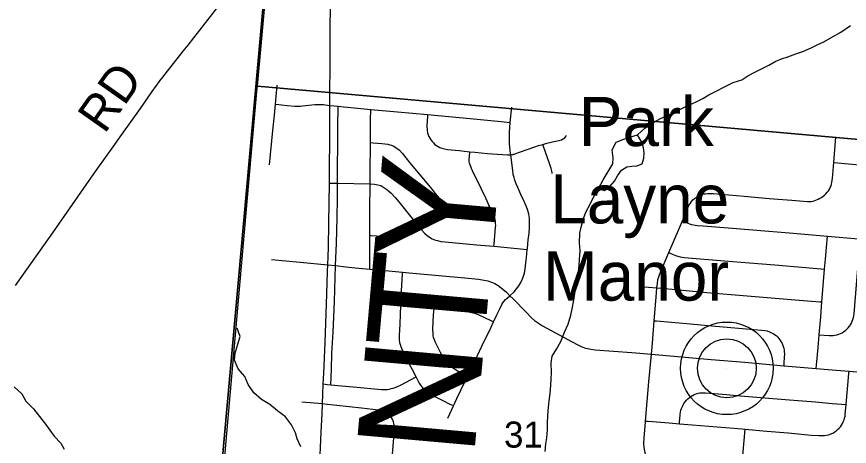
# Model space of a CAD drawing. Extents: x 0 to 1134, y 0 to 440.
# Drawn here: x 834.135 to 835.473, y 360.468 to 361.159 of the extents above; entities that cross this region are included whole.
import ezdxf

# ---------------------------------------------------------------- set-up
doc = ezdxf.new("R2010")
doc.units = 0
for name, color, linetype in [('GM_X_County_Road', 7, 'Continuous'), ('GM_X_County_Road_Text', 7, 'Continuous'), ('GM_X_County_Text', 7, 'Continuous'), ('GM_X_Minor_Lake', 7, 'Continuous'), ('GM_X_Minor_River', 7, 'Continuous'), ('GM_X_Section', 7, 'Continuous'), ('GM_X_Section_Text', 7, 'Continuous'), ('GM_X_State_Route', 7, 'Continuous'), ('GM_X_Township', 7, 'Continuous'), ('GM_X_Township_Road', 7, 'Continuous'), ('GM_X_Unincorporated', 7, 'Continuous'), ('GM_X_Unincorporated_Location', 7, 'Continuous'), ('GM_X_Unincorporated_Text', 7, 'Continuous'), ('SH_Cut_Line', 7, 'Continuous')]:
    doc.layers.add(name, color=color, linetype=linetype)

msp = doc.modelspace()

# ---------------------------------------------------------------- linework, layer by layer
at = {"layer": 'GM_X_County_Road'}
msp.add_lwpolyline([(834.133, 360.7264), (834.194, 360.813), (834.2466, 360.8882), (834.2655, 360.9151), (834.29, 360.9495), (834.304, 360.9693), (834.3339, 361.0113), (834.3481, 361.0316), (834.3527, 361.0382), (834.3597, 361.048), (834.363, 361.0525), (834.3653, 361.0555), (834.3701, 361.0617), (834.3773, 361.071), (834.4025, 361.1033), (834.4104, 361.1129), (834.4197, 361.1246), (834.4258, 361.1324), (834.4368, 361.1466), (834.4427, 361.1542), (834.4538, 361.1686), (834.4949, 361.2209), (834.5404, 361.2785)], dxfattribs=at)
at = {"layer": 'GM_X_Minor_Lake'}
for points in [[(835.07, 360.8823), (835.0798, 360.8792), (835.0882, 360.8855), (835.0955, 360.8945), (835.1006, 360.9028), (835.1068, 360.9122), (835.1155, 360.9174), (835.1235, 360.9185), (835.1315, 360.9191), (835.1399, 360.9224), (835.143, 360.9315), (835.1431, 360.9398), (835.1425, 360.9478), (835.1403, 360.9558), (835.1325, 360.9688)], [(835.07, 360.8823), (835.0774, 360.8967), (835.0928, 360.9223), (835.0937, 360.9317), (835.092, 360.9447), (835.0986, 360.9571), (835.1108, 360.9619), (835.1203, 360.9648), (835.1325, 360.9688)]]:
    msp.add_lwpolyline(points, dxfattribs=at)
at = {"layer": 'GM_X_Minor_River'}
for points in [[(835.0928, 360.9223), (835.0937, 360.9317), (835.092, 360.9447), (835.0986, 360.9571), (835.1108, 360.9619), (835.1203, 360.9648), (835.1325, 360.9688), (835.1444, 360.9793), (835.1574, 360.9879), (835.1696, 360.9953), (835.1829, 361.0012), (835.2051, 361.0119), (835.2161, 361.0171), (835.2257, 361.0215), (835.2375, 361.0271), (835.2474, 361.033), (835.2589, 361.039), (835.2715, 361.0453), (835.2864, 361.0527), (835.3001, 361.057), (835.31, 361.0638), (835.3214, 361.0693), (835.3318, 361.0749), (835.3436, 361.0808), (835.3539, 361.0864), (835.3638, 361.0908), (835.3741, 361.0941), (835.387, 361.0988), (835.3981, 361.1029), (835.4118, 361.1084), (835.4214, 361.1136), (835.432, 361.1184), (835.4458, 361.1262), (835.4595, 361.134), (835.4748, 361.1444)], [(834.9843, 360.4598), (834.9856, 360.4723), (834.9869, 360.4818), (834.9878, 360.4947), (834.9879, 360.5049), (834.9885, 360.5182), (834.9894, 360.5307), (834.9906, 360.541), (834.9923, 360.5531), (834.9932, 360.5664), (834.9941, 360.5766), (834.9946, 360.5865), (834.9941, 360.6024), (834.9953, 360.613), (835.0023, 360.6243), (835.0097, 360.6367), (835.0155, 360.6515), (835.0214, 360.6647), (835.0257, 360.6787), (835.0278, 360.6893), (835.0302, 360.7029), (835.0319, 360.7139), (835.0343, 360.7264), (835.0359, 360.7359), (835.038, 360.7487), (835.0389, 360.7586), (835.0394, 360.7685), (835.0403, 360.7825), (835.0397, 360.795), (835.0399, 360.8106), (835.0427, 360.8223), (835.0459, 360.8344), (835.0498, 360.8446), (835.0564, 360.8574), (835.0618, 360.8684), (835.07, 360.8823), (835.0774, 360.8967), (835.0928, 360.9223)], [(834.5916, 360.4675), (834.586, 360.4801), (834.5831, 360.4896), (834.5768, 360.5026), (834.5671, 360.5156), (834.5543, 360.5249), (834.542, 360.5353), (834.5284, 360.5434), (834.516, 360.5539), (834.5071, 360.5673), (834.5016, 360.5806), (834.4911, 360.5925), (834.4849, 360.6066), (834.4862, 360.618), (834.4897, 360.6305), (834.4944, 360.6448), (834.4896, 360.6583)], [(834.1312, 360.5637), (834.1431, 360.5524), (834.1496, 360.5408), (834.1619, 360.5283), (834.1719, 360.5159), (834.1811, 360.5039), (834.1881, 360.4942), (834.1954, 360.4845), (834.2058, 360.4733), (834.2116, 360.4636)]]:
    msp.add_lwpolyline(points, dxfattribs=at)
at = {"layer": 'GM_X_Section'}
for points in [[(834.6149, 362.0674), (835.6443, 361.9631), (835.5363, 360.9569), (834.5219, 361.0472), (834.6142, 362.0601)], [(834.521, 361.0385), (834.5219, 361.0472), (835.5363, 360.9569), (835.4522, 359.9439), (834.4332, 360.0368)]]:
    msp.add_lwpolyline(points, close=True, dxfattribs=at)
at = {"layer": 'GM_X_State_Route'}
for points in [[(834.6387, 361.094), (834.6389, 361.12), (834.6395, 361.1947), (834.6399, 361.2537), (834.6401, 361.2598), (834.6407, 361.2786), (834.642, 361.2971), (834.6424, 361.301), (834.6436, 361.3125), (834.6458, 361.3279), (834.6486, 361.3431), (834.6527, 361.3612), (834.6568, 361.378), (834.6589, 361.3866), (834.6615, 361.3954), (834.6658, 361.4068)], [(834.6215, 360.4288), (834.6215, 360.4298), (834.6243, 360.4907), (834.6259, 360.5201), (834.6265, 360.5369), (834.627, 360.5512), (834.6277, 360.5684), (834.6285, 360.5854), (834.6305, 360.6352), (834.6334, 360.7129), (834.6345, 360.7497), (834.6349, 360.7601), (834.6359, 360.787), (834.6369, 360.8275), (834.6376, 360.8911), (834.6376, 360.899), (834.6382, 360.9768), (834.6383, 361.0017), (834.6384, 361.016), (834.6384, 361.0235), (834.6387, 361.092), (834.6387, 361.094)]]:
    msp.add_lwpolyline(points, dxfattribs=at)
at = {"layer": 'GM_X_Township'}
msp.add_lwpolyline([(835.4925, 358.1988), (835.4448, 358.1585), (835.418, 358.1347), (835.3987, 358.0826), (835.3853, 358.0677), (835.3465, 358.0483), (835.3227, 358.023), (835.3063, 357.9976), (835.2735, 357.9649), (835.2085, 357.9575), (835.1838, 357.9415), (835.1657, 357.9387), (834.2504, 358.0272), (834.278, 358.3392), (834.3396, 358.9758), (834.3438, 359.02), (834.3448, 359.0281), (834.3462, 359.0437), (834.3527, 359.1244), (834.4188, 359.8449), (834.4289, 360.039), (834.5402, 361.279), (834.5417, 361.3013), (834.6028, 361.9945)], dxfattribs=at)
at = {"layer": 'GM_X_Township_Road'}
for p, q in [((834.551, 361.0179), (834.5537, 361.0486)), ((834.9283, 360.9888), (834.9305, 361.0131)), ((835.4479, 360.9242), (835.4511, 360.9654)), ((834.6507, 360.8911), (834.7029, 360.8901)), ((834.9019, 360.7896), (834.9555, 360.7844)), ((834.6349, 360.7601), (834.6476, 360.7588)), ((835.429, 360.7003), (835.4334, 360.7531)), ((835.1372, 360.7248), (835.1639, 360.7226)), ((834.5933, 360.5395), (834.6265, 360.5369)), ((835.3006, 360.441), (835.3055, 360.4956))]:
    msp.add_line(p, q, dxfattribs=at)
for points in [[(834.5414, 360.9208), (834.5469, 360.9758), (834.5493, 361.0003), (834.551, 361.0179)], [(834.551, 361.0179), (834.5565, 361.0174), (834.5604, 361.0171), (834.5695, 361.0162), (834.582, 361.015), (834.588, 361.0146), (834.5911, 361.0148), (834.5941, 361.0153), (834.6094, 361.0172), (834.614, 361.0176), (834.6189, 361.0176), (834.628, 361.0173), (834.6308, 361.0171), (834.6345, 361.0166), (834.6384, 361.016)], [(834.6384, 361.016), (834.6453, 361.0152), (834.6518, 361.0146)], [(834.6507, 360.8911), (834.6507, 360.9104), (834.6509, 360.9598), (834.6513, 360.9842), (834.6517, 361.0115), (834.6518, 361.0146)], [(834.6518, 361.0146), (834.6603, 361.0138), (834.6668, 361.0133), (834.7042, 361.0097)], [(834.7035, 360.9563), (834.7035, 360.9632), (834.7034, 360.9799), (834.7035, 360.9941), (834.7041, 361.0078), (834.7042, 361.0097)], [(834.7042, 361.0097), (834.7468, 361.0058), (834.7954, 361.0013)], [(834.7954, 361.0013), (834.7952, 360.9981), (834.7941, 360.9838), (834.7942, 360.9813), (834.7944, 360.9782), (834.7947, 360.9751), (834.7954, 360.9719), (834.7964, 360.9687), (834.7975, 360.966), (834.799, 360.9633), (834.8007, 360.9605), (834.8026, 360.9581), (834.8048, 360.9557), (834.8071, 360.9535), (834.8096, 360.9516), (834.8123, 360.9498), (834.8152, 360.9485), (834.8181, 360.9474), (834.8223, 360.9461), (834.8271, 360.9454), (834.846, 360.9434), (834.8631, 360.9417)], [(834.7954, 361.0013), (834.8639, 360.9948), (834.9135, 360.9903), (834.9283, 360.9888)], [(834.929, 360.9368), (834.9288, 360.9386), (834.9269, 360.9541), (834.9267, 360.9636), (834.9272, 360.9727), (834.9283, 360.9888)], [(834.9804, 360.9535), (834.9872, 360.9554), (835.0008, 360.9585), (835.0068, 360.9599), (835.0105, 360.961), (835.0133, 360.9624), (835.0159, 360.9642), (835.0176, 360.9661), (835.0188, 360.968)], [(834.7029, 360.8901), (834.7032, 360.9074), (834.7035, 360.9563)], [(834.7035, 360.9563), (834.7081, 360.956), (834.7218, 360.9549), (834.7313, 360.9536), (834.7346, 360.9529), (834.7373, 360.952), (834.7401, 360.951), (834.7427, 360.9497), (834.7451, 360.948), (834.748, 360.9459), (834.7502, 360.944), (834.7545, 360.9392), (834.7665, 360.9245), (834.7859, 360.9006), (834.7998, 360.8839), (834.8076, 360.8747), (834.8177, 360.8627), (834.8198, 360.8604), (834.822, 360.8583), (834.8244, 360.8562), (834.8269, 360.8545), (834.8297, 360.853), (834.8325, 360.8518), (834.8354, 360.8508), (834.8384, 360.8501), (834.8446, 360.8491), (834.8539, 360.8481), (834.8629, 360.8473), (834.868, 360.8469), (834.8724, 360.8467), (834.8756, 360.8469), (834.8785, 360.8474), (834.8817, 360.848), (834.8846, 360.8488), (834.8876, 360.8499), (834.8906, 360.8513), (834.8949, 360.8534)], [(834.9568, 360.9457), (834.9675, 360.9495), (834.9738, 360.9516), (834.9804, 360.9535)], [(834.9953, 360.9065), (834.9953, 360.9083), (834.9951, 360.9103), (834.9947, 360.9124), (834.994, 360.9147), (834.9914, 360.9229), (834.9817, 360.95), (834.9804, 360.9535)], [(834.8949, 360.8534), (834.8889, 360.867), (834.8739, 360.8979), (834.8697, 360.9062), (834.8658, 360.9149), (834.8637, 360.9203), (834.8629, 360.9234), (834.8624, 360.9266), (834.8624, 360.93), (834.8625, 360.9332), (834.8631, 360.9417)], [(834.8631, 360.9417), (834.871, 360.941), (834.8917, 360.9389), (834.9237, 360.9364), (834.9249, 360.9364), (834.9263, 360.9365), (834.929, 360.9368)], [(834.929, 360.9368), (834.9306, 360.9371), (834.9326, 360.9374), (834.9336, 360.9376), (834.9346, 360.9379), (834.9359, 360.9382), (834.9374, 360.9387), (834.943, 360.9408), (834.9568, 360.9457)], [(834.9555, 360.7844), (834.9557, 360.7861), (834.9565, 360.793), (834.9572, 360.8), (834.9583, 360.8107), (834.9591, 360.8197), (834.9593, 360.8265), (834.9589, 360.8351), (834.958, 360.8414), (834.9565, 360.8472), (834.9545, 360.8532), (834.9506, 360.8618), (834.9453, 360.873), (834.9401, 360.884), (834.9377, 360.8899), (834.9355, 360.8958), (834.9343, 360.9002), (834.9331, 360.9052), (834.9321, 360.9115), (834.929, 360.9368)], [(835.2047, 360.8306), (835.2121, 360.8481), (835.2147, 360.8539), (835.2161, 360.8566), (835.2176, 360.859), (835.2195, 360.8618), (835.2218, 360.8644), (835.224, 360.8662), (835.2258, 360.8675), (835.2268, 360.8682), (835.2298, 360.87), (835.2326, 360.8714), (835.2356, 360.8727), (835.2389, 360.8737), (835.2419, 360.8742), (835.2453, 360.8746), (835.2483, 360.8746), (835.2547, 360.8743), (835.304, 360.8703), (835.3444, 360.8667), (835.3806, 360.8637), (835.3992, 360.8622), (835.4057, 360.8618), (835.4115, 360.8619), (835.4147, 360.8624), (835.4178, 360.8632), (835.4204, 360.8641), (835.4232, 360.8653), (835.4259, 360.8668), (835.4285, 360.8683), (835.4309, 360.8701), (835.4333, 360.872), (835.4355, 360.8741), (835.4375, 360.8764), (835.4394, 360.8788), (835.441, 360.8813), (835.4416, 360.8823), (835.4424, 360.884), (835.4436, 360.8868), (835.4445, 360.8897), (835.445, 360.8927), (835.4458, 360.8986), (835.4479, 360.9242)], [(835.4479, 360.9242), (835.4546, 360.9236), (835.495, 360.9201), (835.5009, 360.9196)], [(834.6376, 360.8911), (834.6452, 360.8911), (834.6507, 360.8911)], [(834.6476, 360.7588), (834.6492, 360.7945), (834.6502, 360.8346), (834.6505, 360.8672), (834.6507, 360.8911)], [(834.7023, 360.8073), (834.7023, 360.8117), (834.7025, 360.821), (834.7024, 360.8395), (834.7025, 360.8611), (834.7028, 360.8767), (834.7029, 360.8901)], [(834.7029, 360.8901), (834.7098, 360.8895), (834.7153, 360.8886), (834.72, 360.8871), (834.7234, 360.8854), (834.7268, 360.8833), (834.7298, 360.881), (834.7323, 360.879), (834.7368, 360.8748), (834.7433, 360.8682), (834.749, 360.8612), (834.7643, 360.8422), (834.7825, 360.8197)], [(834.9019, 360.7896), (834.9022, 360.7931), (834.9047, 360.8203), (834.9049, 360.8233), (834.9047, 360.8265), (834.9044, 360.8295), (834.9039, 360.8327), (834.903, 360.8355), (834.9019, 360.8385), (834.8949, 360.8534)], [(835.1832, 360.7795), (835.2001, 360.8195), (835.2047, 360.8306)], [(835.2047, 360.8306), (835.2134, 360.827), (835.2163, 360.8258), (835.2195, 360.8249), (835.2227, 360.8243), (835.2255, 360.8238), (835.2289, 360.8233), (835.238, 360.8227), (835.2719, 360.8198), (835.3182, 360.8159), (835.3829, 360.8105), (835.4379, 360.8059)], [(834.7023, 360.8073), (834.7042, 360.8071), (834.7133, 360.8062), (834.7291, 360.8047), (834.7412, 360.8037), (834.7473, 360.8036), (834.751, 360.8039), (834.7563, 360.8049), (834.762, 360.8067), (834.7662, 360.8084), (834.7704, 360.8106), (834.7727, 360.8121), (834.7793, 360.8172), (834.7825, 360.8197)], [(834.7825, 360.8197), (834.7862, 360.8155), (834.7904, 360.8109), (834.7948, 360.8068), (834.7999, 360.8033), (834.8026, 360.8018), (834.8054, 360.8006), (834.8083, 360.7996), (834.8113, 360.7987), (834.8164, 360.7976), (834.8237, 360.7967), (834.8741, 360.7922), (834.9019, 360.7896)], [(834.7023, 360.7529), (834.7023, 360.7575), (834.7023, 360.7869), (834.7023, 360.8073)], [(835.4246, 360.6474), (835.4408, 360.6461), (835.4438, 360.6461), (835.447, 360.6462), (835.45, 360.6467), (835.4531, 360.6473), (835.456, 360.6482), (835.4589, 360.6494), (835.4617, 360.6508), (835.4643, 360.6525), (835.4668, 360.6543), (835.4691, 360.6563), (835.4713, 360.6586), (835.4732, 360.661), (835.475, 360.6636), (835.4764, 360.6663), (835.4777, 360.6692), (835.4787, 360.6721), (835.4795, 360.6751), (835.4806, 360.6812), (835.4848, 360.7276), (835.4906, 360.7987), (835.4908, 360.8014)], [(835.4334, 360.7531), (835.4348, 360.7692), (835.4363, 360.7877), (835.4379, 360.8059)], [(835.4379, 360.8059), (835.4877, 360.8016), (835.4908, 360.8014)], [(834.9275, 360.7102), (834.9342, 360.7164), (834.9384, 360.7211), (834.942, 360.7263), (834.945, 360.7314), (834.9478, 360.7371), (834.9501, 360.743), (834.9517, 360.749), (834.9528, 360.7582), (834.9537, 360.7671), (834.9541, 360.7715), (834.9548, 360.7781), (834.9555, 360.7844)], [(835.1639, 360.7226), (835.1647, 360.7298), (835.1655, 360.736), (835.1663, 360.7392), (835.1673, 360.742), (835.1697, 360.7479), (835.1832, 360.7795)], [(835.1832, 360.7795), (835.1852, 360.7786), (835.1897, 360.7764), (835.1952, 360.7743), (835.2012, 360.7728), (835.2074, 360.7718), (835.2726, 360.7664), (835.3128, 360.7631), (835.3534, 360.7597), (835.4031, 360.7555), (835.4334, 360.7531)], [(834.5447, 360.7682), (834.5908, 360.7643), (834.6349, 360.7601)], [(834.6398, 360.567), (834.6407, 360.5923), (834.6416, 360.6173), (834.6435, 360.6515), (834.6455, 360.701), (834.6476, 360.7588)], [(834.6476, 360.7588), (834.6637, 360.7568), (834.6789, 360.7552), (834.7023, 360.7529)], [(834.7023, 360.7529), (834.7166, 360.7517), (834.7438, 360.7492), (834.755, 360.7481)], [(834.7523, 360.6939), (834.7529, 360.7087), (834.7549, 360.7452), (834.755, 360.7481)], [(834.755, 360.7481), (834.766, 360.7471), (834.8553, 360.7387), (834.8769, 360.7366), (834.8861, 360.7353), (834.8923, 360.734), (834.8981, 360.732), (834.9034, 360.7296), (834.9087, 360.7265), (834.9137, 360.723), (834.922, 360.7158), (834.9275, 360.7102)], [(835.1594, 360.6699), (835.1626, 360.708), (835.1639, 360.7226)], [(835.1639, 360.7226), (835.1881, 360.7205), (835.2439, 360.7156), (835.3091, 360.7102), (835.3861, 360.7037), (835.4256, 360.7006), (835.429, 360.7003)], [(834.9013, 360.6684), (834.9066, 360.6795), (834.9118, 360.6904), (834.9149, 360.6962), (834.9165, 360.699), (834.9182, 360.7012), (834.9207, 360.7039), (834.923, 360.7063), (834.9275, 360.7102)], [(834.9275, 360.7102), (834.9328, 360.7052), (834.9537, 360.6835), (834.9624, 360.6747), (834.9671, 360.6706), (834.9688, 360.6694)], [(834.7769, 360.5797), (834.771, 360.591), (834.7622, 360.6075), (834.7577, 360.6159), (834.7543, 360.6238), (834.7521, 360.6295), (834.7508, 360.6345), (834.7504, 360.6398), (834.7504, 360.6463), (834.7512, 360.6645), (834.7518, 360.6804), (834.7523, 360.6939)], [(834.7523, 360.6939), (834.7563, 360.6936), (834.7934, 360.6903), (834.8058, 360.6892)], [(835.4246, 360.6474), (835.4271, 360.6763), (835.429, 360.7003)], [(834.8594, 360.5807), (834.8566, 360.5822), (834.8456, 360.588), (834.84, 360.5912), (834.837, 360.5932), (834.834, 360.5952), (834.8319, 360.5968), (834.8299, 360.5988), (834.8278, 360.6009), (834.8258, 360.6032), (834.8239, 360.6059), (834.8206, 360.6112), (834.8163, 360.6187), (834.8135, 360.6241), (834.8117, 360.6274), (834.8102, 360.6306), (834.8077, 360.6361), (834.8064, 360.6394), (834.8051, 360.6428), (834.8045, 360.6462), (834.8041, 360.6497), (834.804, 360.6563), (834.8051, 360.6797), (834.8058, 360.6892)], [(834.8058, 360.6892), (834.8212, 360.6878), (834.8401, 360.6862), (834.8502, 360.6853), (834.8555, 360.6847), (834.8612, 360.6842), (834.8667, 360.6832), (834.8706, 360.6822), (834.8733, 360.6812), (834.8764, 360.68), (834.8969, 360.6705), (834.9013, 360.6684)], [(834.8594, 360.5807), (834.8673, 360.5971), (834.8827, 360.629), (834.8973, 360.6598), (834.9013, 360.6684)], [(834.9688, 360.6694), (834.9722, 360.6669), (834.9802, 360.662), (834.9939, 360.6545), (835.0266, 360.6365), (835.0376, 360.6306), (835.0434, 360.628), (835.0493, 360.626), (835.0555, 360.6246), (835.0576, 360.6243)], [(835.1551, 360.616), (835.1565, 360.6337), (835.1594, 360.6699)], [(835.1594, 360.6699), (835.1634, 360.6696), (835.1932, 360.6671), (835.2176, 360.6648), (835.2458, 360.6625), (835.2765, 360.6598), (835.3197, 360.6561), (835.332, 360.6549), (835.3374, 360.6543), (835.3409, 360.6536), (835.3445, 360.6524), (835.3482, 360.6507), (835.3506, 360.6494), (835.3528, 360.6479), (835.3554, 360.6462), (835.3576, 360.644), (835.36, 360.6413), (835.3616, 360.6391), (835.3631, 360.6366), (835.3644, 360.6343), (835.3657, 360.6316), (835.3667, 360.6288), (835.3676, 360.6259), (835.3682, 360.6229), (835.3686, 360.6198), (835.3688, 360.617), (835.3686, 360.611), (835.3679, 360.6025), (835.3676, 360.5976)], [(835.4198, 360.5932), (835.4203, 360.5988), (835.4228, 360.6269), (835.4246, 360.6474)], [(835.0576, 360.6243), (835.0648, 360.6234), (835.1237, 360.6187), (835.1551, 360.616)], [(835.1457, 360.5088), (835.1511, 360.5718), (835.1551, 360.616)], [(835.1551, 360.616), (835.2509, 360.6078), (835.3052, 360.6032), (835.3676, 360.5976)], [(835.3676, 360.5976), (835.3811, 360.5964), (835.4198, 360.5932)], [(835.4198, 360.5932), (835.4521, 360.5907), (835.4727, 360.5891)], [(835.4681, 360.5353), (835.4725, 360.585), (835.4727, 360.5891)], [(835.4727, 360.5891), (835.4988, 360.5868), (835.5269, 360.5845)], [(834.6398, 360.567), (834.6571, 360.5653), (834.6757, 360.5635), (834.7211, 360.5595), (834.726, 360.5593), (834.7308, 360.5597), (834.7342, 360.5602), (834.737, 360.5609), (834.7398, 360.5616), (834.743, 360.5627), (834.7471, 360.5644), (834.7518, 360.5665), (834.7769, 360.5797)], [(834.8368, 360.5331), (834.8318, 360.5356), (834.8203, 360.5413), (834.8086, 360.5469), (834.8045, 360.549), (834.8006, 360.5511), (834.7958, 360.5545), (834.7927, 360.5569), (834.7902, 360.5592), (834.7876, 360.562), (834.7843, 360.5664), (834.7813, 360.5711), (834.7769, 360.5797)], [(834.8368, 360.5331), (834.8425, 360.5449), (834.8559, 360.5728), (834.8594, 360.5807)], [(834.6277, 360.5684), (834.6339, 360.5677), (834.6398, 360.567)], [(835.2001, 360.5045), (835.2003, 360.5088), (835.2005, 360.5113), (835.2013, 360.52), (835.2025, 360.5261), (835.2035, 360.5291), (835.2047, 360.532), (835.2061, 360.5348), (835.2073, 360.5368), (835.2094, 360.5399), (835.2115, 360.5422), (835.2137, 360.5444), (835.2161, 360.5464), (835.2185, 360.5482), (835.2211, 360.5499), (835.2239, 360.5513), (835.2269, 360.5524), (835.2299, 360.5533), (835.233, 360.5539), (835.2368, 360.5543), (835.2421, 360.5543), (835.2488, 360.5538), (835.2691, 360.5521), (835.2984, 360.5494), (835.3698, 360.5435), (835.4189, 360.5394), (835.4453, 360.5371), (835.4681, 360.5353)], [(834.6265, 360.5369), (834.6298, 360.5365), (834.6889, 360.53), (834.7167, 360.5269), (834.7197, 360.5263), (834.7228, 360.5255), (834.7258, 360.5243), (834.7286, 360.5228), (834.7312, 360.5209), (834.7335, 360.5187)], [(834.8277, 360.5132), (834.8342, 360.5274), (834.8368, 360.5331)], [(835.3055, 360.4956), (835.3407, 360.4925), (835.3747, 360.4898), (835.4117, 360.4861), (835.424, 360.4853), (835.4302, 360.4853), (835.4333, 360.4856), (835.4364, 360.4861), (835.4396, 360.4868), (835.4425, 360.4877), (835.4463, 360.4893), (835.4496, 360.4912), (835.4519, 360.493), (835.4543, 360.495), (835.4565, 360.4972), (835.4586, 360.4996), (835.4604, 360.5022), (835.462, 360.5049), (835.4634, 360.5077), (835.4645, 360.5106), (835.4655, 360.5136), (835.4661, 360.5165), (835.4666, 360.5199), (835.4681, 360.5353)], [(834.7335, 360.5187), (834.7356, 360.5163), (834.7374, 360.5136), (834.7389, 360.5108), (834.74, 360.5078), (834.7408, 360.5047), (834.7414, 360.5016), (834.7417, 360.4984), (834.7417, 360.4953), (834.7383, 360.4551), (834.7329, 360.3991)], [(835.1478, 360.4447), (835.147, 360.448), (835.1442, 360.4602), (835.1433, 360.4664), (835.143, 360.4727), (835.1434, 360.482), (835.1456, 360.5068), (835.1457, 360.5088)], [(835.1457, 360.5088), (835.1499, 360.5085), (835.1834, 360.5058), (835.2001, 360.5045)], [(835.2001, 360.5045), (835.2204, 360.5028), (835.3006, 360.496), (835.3055, 360.4956)]]:
    msp.add_lwpolyline(points, dxfattribs=at)
at = {"layer": 'GM_X_Unincorporated'}
msp.add_lwpolyline([(832.7638, 366.2539), (832.7638, 360.1912), (833.6365, 360.1106), (834.4289, 360.039), (834.5402, 361.279), (834.5417, 361.3013), (834.6028, 361.9945)], dxfattribs=at)
for radius in [0.0744, 0.0472]:
    msp.add_circle((835.2763, 360.5935), radius, dxfattribs=at)
at = {"layer": 'GM_X_Unincorporated_Location'}
msp.add_line((835.2763, 360.5935), (835.2763, 360.5935), dxfattribs=at)
at = {"layer": 'SH_Cut_Line'}
for points in [[(832.7638, 369.3181), (832.7638, 360.1912), (833.6365, 360.1106), (834.4289, 360.039), (834.5402, 361.279), (834.5417, 361.3013), (834.6028, 361.9945)], [(834.6028, 361.9945), (834.5417, 361.3013), (834.5402, 361.279), (834.4289, 360.039), (834.4188, 359.8449), (834.3527, 359.1244), (834.3462, 359.0437), (834.3448, 359.0281), (834.3438, 359.02), (834.3396, 358.9758), (834.278, 358.3392), (834.2504, 358.0272), (835.1657, 357.9387), (835.8437, 357.8674), (837.3087, 357.7292), (837.4114, 357.7196), (837.4263, 357.718), (837.4468, 357.7161), (837.4578, 357.7151), (837.6618, 357.6958), (837.799, 357.6829), (839.5899, 357.5143)]]:
    msp.add_lwpolyline(points, dxfattribs=at)

# ---------------------------------------------------------------- texts
at = {"layer": 'GM_X_County_Road_Text'}
msp.add_text('RD', height=0.05682, rotation=54.797, dxfattribs=at).set_placement((834.2761, 360.9689))
at = {"layer": 'GM_X_County_Text'}
for s, p in [('Y', (834.8971, 360.7561)), ('T', (834.8846, 360.6153)), ('N', (834.8698, 360.4488))]:
    msp.add_text(s, height=0.1894, rotation=84.9223, dxfattribs=at).set_placement(p)
at = {"layer": 'GM_X_Section_Text'}
msp.add_text('31', height=0.04186, rotation=0, dxfattribs=at).set_placement((834.9182, 360.4661))
at = {"layer": 'GM_X_Unincorporated_Text'}
for s, p in [('Park', (835.0382, 360.9506)), ('Layne', (834.9924, 360.8264)), ('Manor', (834.9807, 360.7023))]:
    msp.add_text(s, height=0.07898, rotation=0, dxfattribs=at).set_placement(p)

doc.saveas('drawing.dxf')
